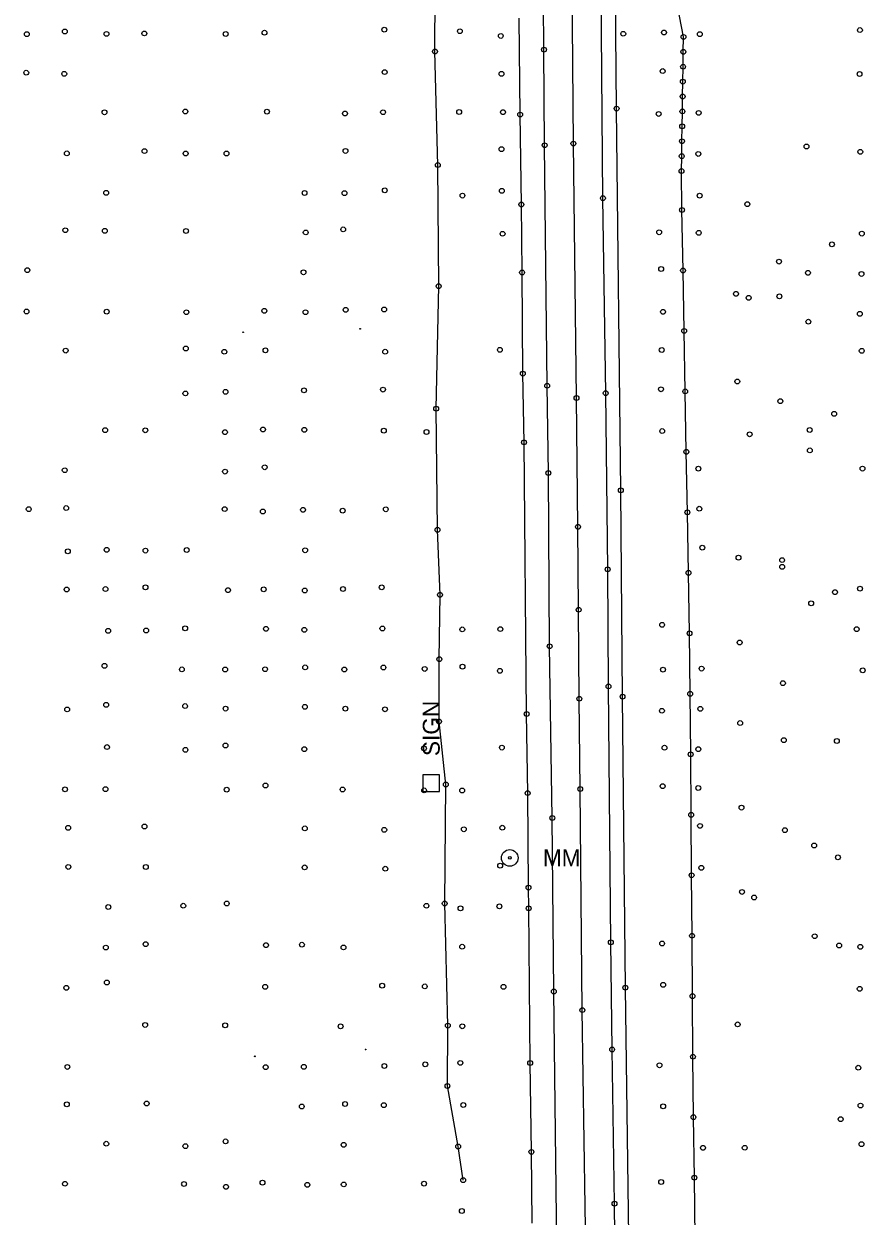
# Model space of a CAD drawing. Extents: x 20503438 to 20508873, y 7964251 to 7984667.
# Drawn here: x 20505186.5 to 20505534.3, y 7979934.9 to 7980427.7 of the extents above; entities that cross this region are included whole.
import ezdxf

# ---------------------------------------------------------------- set-up
doc = ezdxf.new("R2010")
doc.units = 0
for name, color, linetype in [('SurBreakLine', 7, 'Continuous'), ('SurControl', 7, 'Continuous'), ('SurDrainageArrowDown', 7, 'Continuous'), ('SurEdgeRoadPaved', 7, 'Continuous'), ('SurEdgeShoulderPaved', 7, 'Continuous'), ('SurRoadPoints', 7, 'Continuous'), ('SurSurveyPoints', 7, 'Continuous')]:
    doc.layers.add(name, color=color, linetype=linetype)

msp = doc.modelspace()

# ---------------------------------------------------------------- linework, layer by layer
at = {"layer": 'SurBreakLine'}
msp.add_lwpolyline([(20505418.93, 7979912.11), (20505417.39, 7980020.09), (20505416.54, 7980111.44), (20505416.16, 7980148.77), (20505415.87, 7980185.54), (20505415.61, 7980219.83), (20505414.98, 7980273.06), (20505413.7, 7980378.2), (20505413.25, 7980444.28), (20505412.62, 7980505.63), (20505412.46, 7980535.27), (20505412.01, 7980566.27), (20505411.1, 7980668.83), (20505409.87, 7980764.66), (20505409.52, 7980790.7), (20505409.02, 7980836.41), (20505408.56, 7980861.54), (20505408.11, 7980905.42), (20505407.63, 7980936.71)], dxfattribs=at)
at = {"layer": 'SurControl'}
for centre in [(20505277.19, 7980300.21), (20505325.51, 7980301.62), (20505327.8, 7980003.77), (20505281.96, 7980000.96)]:
    msp.add_circle(centre, 0.15, dxfattribs=at)
at = {"layer": 'SurDrainageArrowDown'}
for points in [[(20505368.13, 7979949.77), (20505366.04, 7979963.72), (20505361.61, 7979988.72), (20505361.78, 7980013.67), (20505360.5, 7980064.12), (20505360.95, 7980113.29), (20505358.15, 7980139.35), (20505358.26, 7980165.11), (20505358.56, 7980191.72), (20505357.53, 7980218.57), (20505356.98, 7980268.66), (20505358, 7980319.29), (20505357.64, 7980369.33), (20505356.48, 7980416.28), (20505356.69, 7980464.03)], [(20505464.1, 7979925.82), (20505463.72, 7979950.81), (20505463.34, 7979975.81), (20505463.14, 7980000.81), (20505462.95, 7980025.81), (20505462.77, 7980050.81), (20505462.58, 7980075.8), (20505462.39, 7980100.8), (20505462.2, 7980125.8), (20505462.01, 7980150.8), (20505461.74, 7980175.8), (20505461.29, 7980200.79), (20505460.85, 7980225.79), (20505460.4, 7980250.79), (20505459.95, 7980275.78), (20505459.5, 7980300.78), (20505459.05, 7980325.77), (20505458.6, 7980350.77), (20505458.41, 7980366.85), (20505458.5, 7980373.01), (20505458.6, 7980379.17), (20505458.69, 7980385.33), (20505458.78, 7980391.49), (20505458.88, 7980397.65), (20505458.97, 7980403.81), (20505459.06, 7980409.97), (20505459.16, 7980416.13), (20505459.25, 7980422.29), (20505455.75, 7980440.25)]]:
    msp.add_lwpolyline(points, dxfattribs=at)
at = {"layer": 'SurEdgeRoadPaved'}
for points in [[(20505433.05, 7979713.21), (20505430.71, 7979940.08), (20505429.71, 7980003.79), (20505429.2, 7980048.09), (20505428.22, 7980153.85), (20505427.89, 7980202.23), (20505427.07, 7980275.05), (20505425.92, 7980355.65), (20505424.11, 7980579.66), (20505423.37, 7980648.54), (20505420.77, 7980848.98), (20505419.47, 7980988.86)], [(20505407.01, 7979911.27), (20505405.62, 7980027.77), (20505404.97, 7980099.48), (20505403.88, 7980170.44), (20505403.36, 7980242.05), (20505402.88, 7980278.12), (20505401.81, 7980377.51), (20505401.55, 7980417.01), (20505401.15, 7980456.16), (20505400.97, 7980492.44), (20505400.5, 7980529.47), (20505400.23, 7980564.23), (20505399.63, 7980600.95), (20505398.46, 7980703.6), (20505397.89, 7980772.13), (20505396.33, 7980909.55), (20505395.68, 7980987.14)]]:
    msp.add_lwpolyline(points, dxfattribs=at)
at = {"layer": 'SurEdgeShoulderPaved'}
for points in [[(20505436.58, 7979926.47), (20505435.19, 7980029.33), (20505434.04, 7980149.6), (20505433.33, 7980234.89), (20505431.57, 7980392.66), (20505429.57, 7980611.85), (20505428.94, 7980656.15), (20505428.39, 7980719.4), (20505428.03, 7980745.3), (20505427.42, 7980798.3), (20505426.86, 7980832.89), (20505425.41, 7980977.21)], [(20505396.63, 7979932.02), (20505396.34, 7979961.46), (20505395.84, 7979998.23), (20505395.23, 7980062.14), (20505395.14, 7980070.7), (20505394.81, 7980109.76), (20505394.37, 7980142.46), (20505393.29, 7980254.72), (20505392.82, 7980283.13), (20505392.48, 7980324.91), (20505392.19, 7980353.04), (20505391.71, 7980390.19), (20505391.32, 7980430.1)]]:
    msp.add_lwpolyline(points, dxfattribs=at)
at = {"layer": 'SurRoadPoints'}
msp.add_lwpolyline([(20505358.36, 7980113.85), (20505358.36, 7980113.85), (20505358.36, 7980117.28), (20505351.5, 7980117.28), (20505351.5, 7980110.42), (20505358.36, 7980110.42), (20505358.36, 7980113.85)], dxfattribs=at)
for radius in [3.43, 0.571]:
    msp.add_circle((20505387.38, 7980082.96), radius, dxfattribs=at)
at = {"layer": 'SurSurveyPoints'}
for centre in [(20505335.53, 7980425.28), (20505532.18, 7980425.11), (20505187.7, 7980423.44), (20505203.44, 7980424.55), (20505220.63, 7980423.53), (20505236.3, 7980423.73), (20505269.93, 7980423.51), (20505285.98, 7980424.02), (20505366.78, 7980424.63), (20505383.67, 7980422.7), (20505434.33, 7980423.59), (20505451.16, 7980424.13), (20505459.25, 7980422.29), (20505465.97, 7980423.44), (20505356.48, 7980416.28), (20505401.55, 7980417.01), (20505459.16, 7980416.13), (20505187.47, 7980407.49), (20505203.19, 7980407.04), (20505335.66, 7980407.75), (20505383.99, 7980407.02), (20505450.62, 7980408.17), (20505459.06, 7980409.97), (20505532.05, 7980406.95), (20505458.97, 7980403.81), (20505458.88, 7980397.65), (20505219.8, 7980391.14), (20505253.27, 7980391.46), (20505286.99, 7980391.41), (20505319.26, 7980390.65), (20505335.01, 7980391.16), (20505366.49, 7980391.25), (20505384.6, 7980391.2), (20505431.57, 7980392.66), (20505458.78, 7980391.49), (20505465.5, 7980390.88), (20505391.71, 7980390.19), (20505448.96, 7980390.45), (20505458.69, 7980385.33), (20505383.96, 7980375.89), (20505401.81, 7980377.51), (20505413.7, 7980378.2), (20505458.6, 7980379.17), (20505510.08, 7980377.01), (20505204.24, 7980374.14), (20505236.34, 7980375.1), (20505253.39, 7980374.11), (20505270.26, 7980374.08), (20505319.48, 7980375.16), (20505458.5, 7980373.01), (20505465.36, 7980373.93), (20505532.33, 7980374.77), (20505357.64, 7980369.33), (20505458.41, 7980366.85), (20505220.52, 7980357.85), (20505302.56, 7980357.79), (20505319.08, 7980357.72), (20505335.71, 7980358.88), (20505367.82, 7980356.71), (20505384.11, 7980358.65), (20505465.91, 7980356.69), (20505392.19, 7980353.04), (20505425.92, 7980355.65), (20505485.64, 7980353.16), (20505458.6, 7980350.77), (20505203.62, 7980342.39), (20505219.94, 7980342.14), (20505253.54, 7980342.08), (20505303.03, 7980341.48), (20505318.54, 7980342.73), (20505449.18, 7980341.55), (20505465.53, 7980341.32), (20505384.43, 7980340.93), (20505520.61, 7980336.57), (20505532.96, 7980341), (20505498.72, 7980329.42), (20505187.93, 7980325.89), (20505302.1, 7980325.01), (20505392.48, 7980324.91), (20505449.99, 7980326.35), (20505459.05, 7980325.77), (20505510.69, 7980324.76), (20505532.82, 7980324.32), (20505358, 7980319.29), (20505480.94, 7980316.13), (20505486.19, 7980314.44), (20505498.89, 7980315.07), (20505187.6, 7980308.81), (20505220.73, 7980308.74), (20505253.68, 7980308.5), (20505285.9, 7980309.1), (20505302.92, 7980308.5), (20505319.55, 7980309.47), (20505335.45, 7980309.64), (20505450.78, 7980308.65), (20505532.15, 7980307.82), (20505510.87, 7980304.58), (20505459.5, 7980300.78), (20505203.78, 7980292.64), (20505253.43, 7980293.51), (20505269.37, 7980292.16), (20505286.37, 7980292.77), (20505335.9, 7980292.17), (20505383.32, 7980292.97), (20505450.24, 7980292.9), (20505532.93, 7980292.55), (20505392.82, 7980283.13), (20505402.88, 7980278.12), (20505481.47, 7980279.89), (20505253.28, 7980274.94), (20505269.89, 7980275.59), (20505302.31, 7980276.22), (20505334.99, 7980276.53), (20505414.98, 7980273.06), (20505427.07, 7980275.05), (20505449.94, 7980276.66), (20505459.95, 7980275.78), (20505356.98, 7980268.66), (20505499.27, 7980271.76), (20505521.53, 7980266.52), (20505220.1, 7980259.77), (20505236.7, 7980259.71), (20505269.63, 7980258.94), (20505285.35, 7980260.01), (20505302.47, 7980259.88), (20505335.34, 7980259.54), (20505352.95, 7980259.01), (20505450.44, 7980259.39), (20505486.58, 7980258.06), (20505511.41, 7980259.84), (20505393.29, 7980254.72), (20505460.4, 7980250.79), (20505511.47, 7980251.39), (20505203.38, 7980243.2), (20505286.07, 7980244.43), (20505465.39, 7980243.85), (20505533.26, 7980243.88), (20505269.67, 7980242.64), (20505403.36, 7980242.05), (20505433.33, 7980234.89), (20505188.5, 7980227.11), (20505204, 7980227.56), (20505269.52, 7980227.14), (20505285.27, 7980226.12), (20505301.92, 7980226.85), (20505318.32, 7980226.48), (20505336.12, 7980227.07), (20505460.85, 7980225.79), (20505465.78, 7980227.29), (20505357.53, 7980218.57), (20505415.61, 7980219.83), (20505204.65, 7980209.69), (20505220.72, 7980210.3), (20505236.75, 7980209.99), (20505253.81, 7980210.22), (20505302.79, 7980210.12), (20505467, 7980211.19), (20505481.99, 7980207.06), (20505500, 7980206.06), (20505500.03, 7980203.28), (20505427.89, 7980202.23), (20505461.29, 7980200.79), (20505204.17, 7980193.92), (20505220.25, 7980194.09), (20505236.79, 7980194.8), (20505270.88, 7980193.65), (20505285.64, 7980193.97), (20505302.63, 7980193.49), (20505318.42, 7980194.1), (20505334.45, 7980194.82), (20505532.2, 7980194.25), (20505358.56, 7980191.72), (20505521.87, 7980192.78), (20505415.87, 7980185.54), (20505512.01, 7980188.2), (20505450.38, 7980179.3), (20505221.32, 7980176.8), (20505237.03, 7980176.97), (20505253.17, 7980177.87), (20505286.58, 7980177.63), (20505302.43, 7980177.23), (20505334.73, 7980177.77), (20505367.76, 7980177.42), (20505383.5, 7980177.54), (20505461.74, 7980175.8), (20505530.83, 7980177.53), (20505403.88, 7980170.44), (20505482.46, 7980171.99), (20505358.26, 7980165.11), (20505219.84, 7980162.35), (20505251.83, 7980160.88), (20505269.73, 7980160.87), (20505286.23, 7980160.95), (20505302.78, 7980161.71), (20505319, 7980160.82), (20505335.16, 7980161.69), (20505352.22, 7980161.08), (20505367.87, 7980162), (20505383.32, 7980160.3), (20505450.76, 7980160.77), (20505466.72, 7980161.22), (20505533.35, 7980160.51), (20505500.35, 7980155.21), (20505428.22, 7980153.85), (20505434.04, 7980149.6), (20505462.01, 7980150.8), (20505204.4, 7980144.34), (20505220.53, 7980146.23), (20505253.15, 7980145.73), (20505269.89, 7980144.68), (20505302.69, 7980145.43), (20505319.43, 7980144.67), (20505335.81, 7980144.4), (20505416.16, 7980148.77), (20505466.17, 7980144.59), (20505358.15, 7980139.35), (20505394.37, 7980142.46), (20505450.31, 7980143.79), (20505482.64, 7980138.7), (20505269.86, 7980129.41), (20505500.7, 7980131.63), (20505522.65, 7980131.31), (20505220.85, 7980128.78), (20505253.29, 7980127.66), (20505302.46, 7980127.9), (20505351.9, 7980128.26), (20505384.15, 7980128.57), (20505451.37, 7980128.51), (20505462.2, 7980125.8), (20505465.35, 7980127.93), (20505203.51, 7980111.33), (20505220.22, 7980111.41), (20505270.36, 7980111.18), (20505286.38, 7980112.92), (20505318.27, 7980111.27), (20505351.97, 7980110.88), (20505360.95, 7980113.29), (20505367.69, 7980110.86), (20505394.81, 7980109.76), (20505416.54, 7980111.44), (20505450.61, 7980112.62), (20505465.34, 7980111.88), (20505462.39, 7980100.8), (20505483.24, 7980103.76), (20505204.78, 7980095.4), (20505236.35, 7980095.96), (20505302.66, 7980095.17), (20505384.32, 7980095.45), (20505404.97, 7980099.48), (20505466.08, 7980096.2), (20505335.5, 7980094.56), (20505368.4, 7980094.82), (20505501.16, 7980094.42), (20505513.24, 7980088.09), (20505523.09, 7980083.23), (20505204.86, 7980079.25), (20505236.89, 7980079.21), (20505302.58, 7980079.05), (20505335.93, 7980078.5), (20505383.44, 7980079.78), (20505462.58, 7980075.8), (20505466.59, 7980078.89), (20505395.14, 7980070.7), (20505483.42, 7980068.91), (20505488.42, 7980066.61), (20505221.4, 7980062.68), (20505252.4, 7980063.21), (20505270.38, 7980064.12), (20505352.93, 7980063.2), (20505360.5, 7980064.12), (20505367.02, 7980062.14), (20505383.11, 7980062.98), (20505395.23, 7980062.14), (20505462.77, 7980050.81), (20505513.49, 7980050.6), (20505220.38, 7980045.92), (20505236.86, 7980047.31), (20505286.62, 7980046.93), (20505301.46, 7980047.1), (20505318.64, 7980045.98), (20505367.72, 7980046.26), (20505429.2, 7980048.09), (20505450.38, 7980047.61), (20505523.61, 7980046.77), (20505532.36, 7980046.22), (20505220.79, 7980031.48), (20505204.03, 7980029.3), (20505286.28, 7980029.67), (20505334.62, 7980030.18), (20505352.25, 7980029.87), (20505384.82, 7980029.69), (20505405.62, 7980027.77), (20505435.19, 7980029.33), (20505450.81, 7980030.5), (20505532.1, 7980028.89), (20505462.95, 7980025.81), (20505417.39, 7980020.09), (20505236.65, 7980013.94), (20505269.72, 7980013.78), (20505317.45, 7980013.37), (20505361.78, 7980013.67), (20505367.78, 7980013.4), (20505481.63, 7980014.16), (20505429.71, 7980003.79), (20505204.48, 7979996.58), (20505286.46, 7979996.48), (20505302.23, 7979996.63), (20505335.55, 7979996.98), (20505352.46, 7979997.67), (20505366.95, 7979998.25), (20505395.84, 7979998.23), (20505449.33, 7979997.28), (20505463.14, 7980000.81), (20505531.51, 7979996.25), (20505361.61, 7979988.72), (20505204.27, 7979981.12), (20505237.26, 7979981.45), (20505301.39, 7979980.21), (20505319.31, 7979981.28), (20505335.33, 7979980.77), (20505368.18, 7979980.84), (20505450.85, 7979980.29), (20505532.44, 7979980.62), (20505463.34, 7979975.81), (20505524.22, 7979974.98), (20505220.56, 7979964.85), (20505253.28, 7979963.82), (20505269.89, 7979965.82), (20505318.7, 7979964.41), (20505366.04, 7979963.72), (20505467.3, 7979963.17), (20505484.55, 7979963.18), (20505532.81, 7979964.67), (20505396.34, 7979961.46), (20505203.47, 7979948.3), (20505252.72, 7979948.22), (20505270.08, 7979947.04), (20505285.13, 7979948.76), (20505303.71, 7979947.88), (20505318.75, 7979948.03), (20505351.96, 7979948.36), (20505368.13, 7979949.77), (20505450, 7979949.04), (20505463.72, 7979950.81), (20505430.71, 7979940.08), (20505367.58, 7979937.05)]:
    msp.add_circle(centre, 1, dxfattribs=at)

# ---------------------------------------------------------------- texts
at = {"layer": 'SurRoadPoints'}
for s, rotation, p in [('SIGN', 90, (20505358.43, 7980125.06)), ('MM', 360, (20505401.09, 7980079.46))]:
    msp.add_text(s, height=6.995, rotation=rotation, dxfattribs=at).set_placement(p)

doc.saveas('drawing.dxf')
